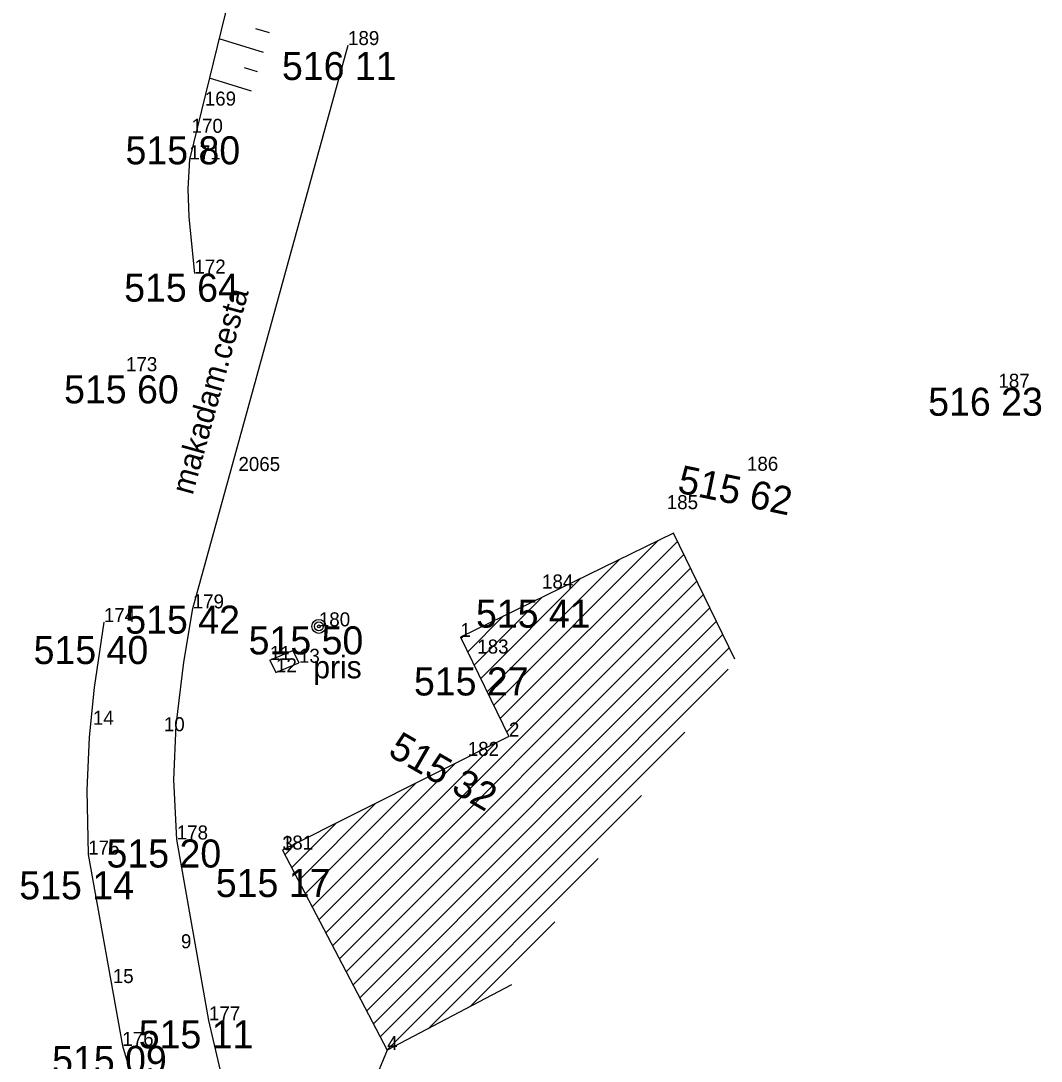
# Model space of a CAD drawing. Extents: x -559180 to -551373, y -1076947 to -1072071.
# Drawn here: x -552856.62 to -552820.22, y -1076864.76 to -1076827.66 of the extents above; entities that cross this region are included whole.
import ezdxf

# ---------------------------------------------------------------- set-up
doc = ezdxf.new("R2010")
doc.units = 0
for name, color, linetype in [('12_PLOTY', 7, 'Continuous'), ('14_BUDOVY', 7, 'Continuous'), ('17_KOMUNIKACE', 7, 'Continuous'), ('18_POLOHOPIS', 7, 'Continuous'), ('1_VODA_ZN', 7, 'Continuous'), ('20_EL_ZN', 7, 'Continuous'), ('26_SRAFY', 7, 'Continuous'), ('27_HRANA_PATA', 7, 'Continuous'), ('32', 7, 'Continuous'), ('3_BODY', 7, 'Continuous'), ('52_POPIS_UCELOVY', 7, 'Continuous'), ('6_VYSKY', 7, 'Continuous')]:
    doc.layers.add(name, color=color, linetype=linetype)

# ---------------------------------------------------------------- blocks, each defined once
blk = doc.blocks.new('POINT_DISPLAY')
blk.add_line((0, 0), (0, 0))
blk = doc.blocks.new('SLB')
at = {"layer": '20_EL_ZN'}
for radius in [0.25, 0.158, 0.05]:
    blk.add_circle((0, 0), radius, dxfattribs=at)

msp = doc.modelspace()

# ---------------------------------------------------------------- linework, layer by layer
at = {"layer": '12_PLOTY'}
msp.add_line((-552843.55, -1076864.36), (-552845.51, -1076869.09), dxfattribs=at)
at = {"layer": '14_BUDOVY'}
for p, q in [((-552833.344, -1076845.928), (-552840.94, -1076849.63)), ((-552831.153, -1076850.423), (-552833.344, -1076845.928)), ((-552840.94, -1076849.63), (-552839.21, -1076853.18)), ((-552839.21, -1076853.18), (-552847.29, -1076857.23)), ((-552847.29, -1076857.23), (-552843.55, -1076864.36)), ((-552839.122, -1076862.037), (-552843.55, -1076864.36))]:
    msp.add_line(p, q, dxfattribs=at)
at = {"layer": '17_KOMUNIKACE'}
for p, q in [((-552850.49, -1076848.61), (-552844.95, -1076828.52)), ((-552849.91, -1076863.3), (-552851.06, -1076856.85)), ((-552854.22, -1076857.39), (-552853, -1076864.21)), ((-552848.34, -1076870.17), (-552849.91, -1076863.3)), ((-552853, -1076864.21), (-552851.56, -1076868.99))]:
    msp.add_line(p, q, dxfattribs=at)
for points in [[(-552851.06, -1076856.85), (-552851.16, -1076854.718), (-552851.078, -1076852.778), (-552850.808, -1076850.531), (-552850.49, -1076848.61)], [(-552853.66, -1076849.1), (-552854.004, -1076851.425), (-552854.18, -1076853.202), (-552854.263, -1076855.095), (-552854.22, -1076857.39)]]:
    msp.add_lwpolyline(points, dxfattribs=at)
at = {"layer": '18_POLOHOPIS'}
for p, q in [((-552847.74, -1076850.45), (-552846.92, -1076850.11)), ((-552846.92, -1076850.11), (-552846.7, -1076850.55)), ((-552847.74, -1076850.45), (-552847.52, -1076850.89)), ((-552847.52, -1076850.89), (-552846.7, -1076850.55))]:
    msp.add_line(p, q, dxfattribs=at)
at = {"layer": '26_SRAFY'}
for p, q in [((-552848.247, -1076827.927), (-552847.761, -1076828.078)), ((-552849.554, -1076828.281), (-552847.977, -1076828.771)), ((-552848.652, -1076829.322), (-552848.192, -1076829.465)), ((-552849.899, -1076829.695), (-552848.407, -1076830.158))]:
    msp.add_line(p, q, dxfattribs=at)
at = {"layer": '27_HRANA_PATA'}
msp.add_line((-552844.81, -1076808.89), (-552850.61, -1076832.6), dxfattribs=at)
msp.add_lwpolyline([(-552850.61, -1076832.6), (-552850.666, -1076833.643), (-552850.626, -1076834.661), (-552850.43, -1076836.67)], dxfattribs=at)
at = {"layer": '32'}
for p, q in [((-552839.754, -1076852.063), (-552833.882, -1076846.19)), ((-552839.523, -1076852.538), (-552833.203, -1076846.218)), ((-552839.986, -1076851.587), (-552835.261, -1076846.862)), ((-552839.291, -1076853.014), (-552832.971, -1076846.693)), ((-552845.745, -1076860.175), (-552832.739, -1076847.169)), ((-552845.502, -1076860.639), (-552832.507, -1076847.644)), ((-552840.218, -1076851.112), (-552836.64, -1076847.534)), ((-552845.259, -1076861.103), (-552832.276, -1076848.12)), ((-552840.449, -1076850.637), (-552838.02, -1076848.207)), ((-552845.015, -1076861.566), (-552832.044, -1076848.595)), ((-552844.772, -1076862.03), (-552831.812, -1076849.07)), ((-552840.681, -1076850.161), (-552839.399, -1076848.879)), ((-552844.529, -1076862.494), (-552831.581, -1076849.546)), ((-552840.913, -1076849.686), (-552840.778, -1076849.551)), ((-552844.285, -1076862.958), (-552831.349, -1076850.021)), ((-552844.042, -1076863.422), (-552831.392, -1076850.772)), ((-552843.799, -1076863.885), (-552832.938, -1076853.025)), ((-552845.989, -1076859.711), (-552839.706, -1076853.429)), ((-552846.232, -1076859.247), (-552841.124, -1076854.139)), ((-552846.475, -1076858.784), (-552842.541, -1076854.85)), ((-552843.556, -1076864.349), (-552834.484, -1076855.278)), ((-552846.718, -1076858.32), (-552843.959, -1076855.56)), ((-552846.962, -1076857.856), (-552845.377, -1076856.271)), ((-552847.205, -1076857.392), (-552846.795, -1076856.982)), ((-552842.097, -1076863.598), (-552836.03, -1076857.531)), ((-552840.609, -1076862.817), (-552837.576, -1076859.784))]:
    msp.add_line(p, q, dxfattribs=at)

# ---------------------------------------------------------------- block references
at = {"layer": '1_VODA_ZN'}
for p in [(-552844.95, -1076828.52), (-552850.06, -1076830.68), (-552850.53, -1076831.65), (-552850.61, -1076832.6), (-552850.43, -1076836.67), (-552852.87, -1076840.15), (-552821.75, -1076840.74), (-552848.86, -1076843.71), (-552830.72, -1076843.7), (-552833.58, -1076845.07), (-552838.03, -1076847.9), (-552850.49, -1076848.61), (-552853.66, -1076849.1), (-552845.99, -1076849.25), (-552840.94, -1076849.63), (-552840.34, -1076850.22), (-552847.74, -1076850.45), (-552846.7, -1076850.55), (-552847.52, -1076850.89), (-552854.05, -1076852.76), (-552851.52, -1076852.99), (-552839.21, -1076853.18), (-552840.68, -1076853.87), (-552851.06, -1076856.85), (-552847.31, -1076857.21), (-552847.29, -1076857.23), (-552854.22, -1076857.39), (-552850.91, -1076860.73), (-552853.34, -1076861.97), (-552849.91, -1076863.3), (-552853, -1076864.21), (-552843.55, -1076864.36)]:
    msp.add_blockref('POINT_DISPLAY', p, dxfattribs=at)
at = {"layer": '20_EL_ZN'}
msp.add_blockref('SLB', (-552845.99, -1076849.25), dxfattribs=at)
at = {"layer": '32'}
for p in [(-552837.657, -1076854.439), (-552845.06, -1076861.675)]:
    msp.add_blockref('POINT_DISPLAY', p, dxfattribs=at)

# ---------------------------------------------------------------- texts
at = {"layer": '3_BODY'}
for s, p in [('189', (-552844.95, -1076828.52)), ('169', (-552850.06, -1076830.68)), ('170', (-552850.53, -1076831.65)), ('171', (-552850.61, -1076832.6)), ('172', (-552850.43, -1076836.67)), ('173', (-552852.87, -1076840.15)), ('187', (-552821.75, -1076840.74)), ('2065', (-552848.86, -1076843.71)), ('186', (-552830.72, -1076843.7)), ('185', (-552833.58, -1076845.07)), ('184', (-552838.03, -1076847.9)), ('179', (-552850.49, -1076848.61)), ('174', (-552853.66, -1076849.1)), ('180', (-552845.99, -1076849.25)), ('1', (-552840.94, -1076849.63)), ('11', (-552847.74, -1076850.45)), ('183', (-552840.34, -1076850.22)), ('13', (-552846.7, -1076850.55)), ('12', (-552847.52, -1076850.89)), ('14', (-552854.05, -1076852.76)), ('10', (-552851.52, -1076852.99)), ('2', (-552839.21, -1076853.18)), ('182', (-552840.68, -1076853.87)), ('178', (-552851.06, -1076856.85)), ('175', (-552854.22, -1076857.39)), ('3', (-552847.29, -1076857.23)), ('181', (-552847.31, -1076857.21)), ('9', (-552850.91, -1076860.73)), ('15', (-552853.34, -1076861.97)), ('177', (-552849.91, -1076863.3)), ('176', (-552853, -1076864.21)), ('4', (-552843.55, -1076864.36))]:
    msp.add_text(s, height=0.5, dxfattribs=at).set_placement(p)
at = {"layer": '52_POPIS_UCELOVY'}
msp.add_text('makadam.cesta', height=0.8, rotation=74.5833, dxfattribs=at).set_placement((-552850.495, -1076844.594))
msp.add_text('pris', height=0.8, dxfattribs=at).set_placement((-552846.187, -1076851.103))
at = {"layer": '6_VYSKY'}
for s, p in [('516 11', (-552847.307, -1076829.767)), ('515 80', (-552852.887, -1076832.774)), ('515 64', (-552852.935, -1076837.67)), ('515 60', (-552855.079, -1076841.299)), ('516 23', (-552824.255, -1076841.74)), ('515 41', (-552840.386, -1076849.296)), ('515 42', (-552852.896, -1076849.511)), ('515 40', (-552856.165, -1076850.594)), ('515 50', (-552848.495, -1076850.25)), ('515 27', (-552842.598, -1076851.715)), ('515 20', (-552853.565, -1076857.85)), ('515 14', (-552856.676, -1076858.984)), ('515 17', (-552849.666, -1076858.903)), ('515 11', (-552852.415, -1076864.3)), ('515 09', (-552855.505, -1076865.21))]:
    msp.add_text(s, height=1, dxfattribs=at).set_placement(p)
for s, rotation, p in [('515 62', 348.3106, (-552833.236, -1076844.47)), ('515 32', 329.9478, (-552843.566, -1076853.829)), ('515 32', 329.9478, (-552843.566, -1076853.829))]:
    msp.add_text(s, height=1, rotation=rotation, dxfattribs=at).set_placement(p)

doc.saveas('drawing.dxf')
